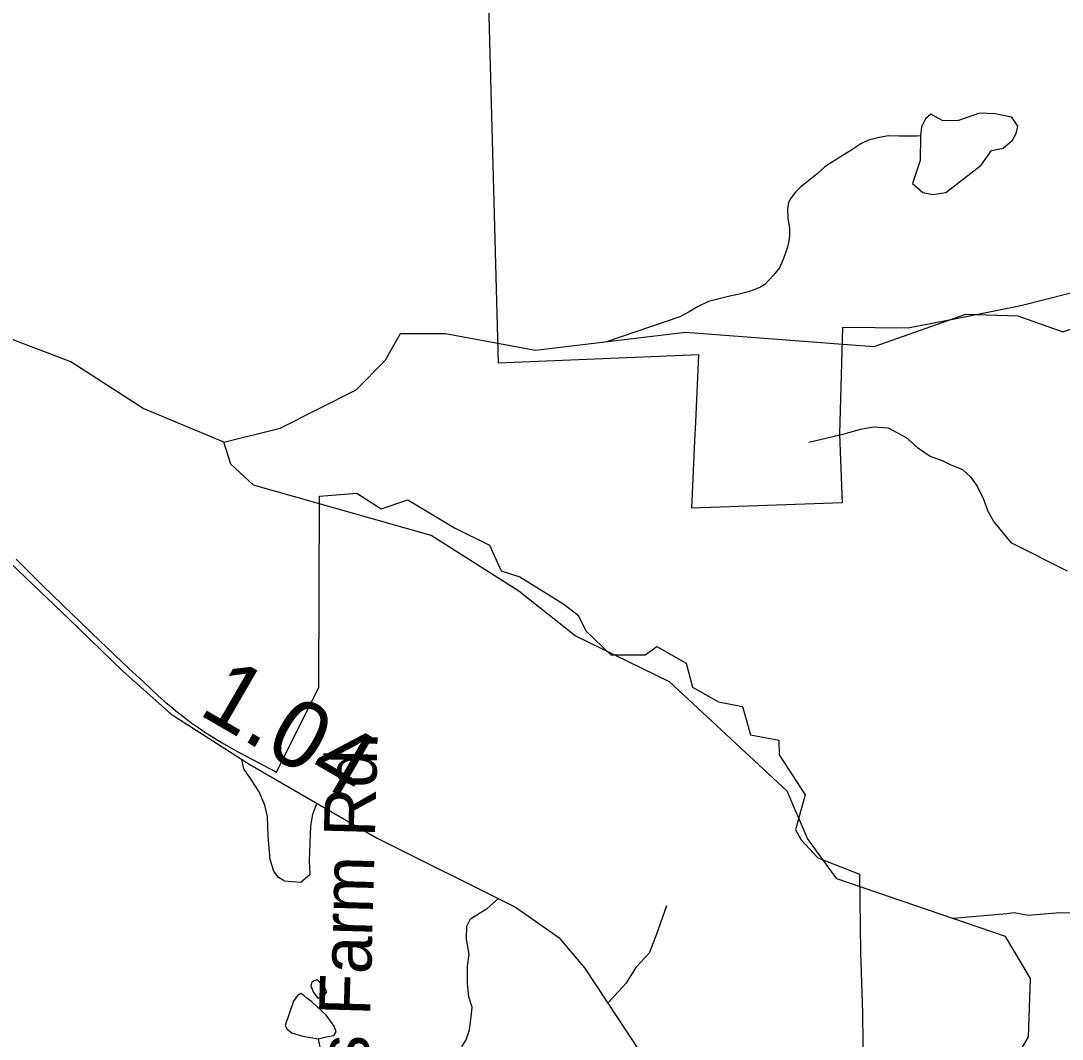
# Model space of a CAD drawing. Extents: x 2001466 to 31450019, y -30647475 to 847247.
# Drawn here: x 2154514 to 2158380, y 792710 to 796489 of the extents above; entities that cross this region are included whole.
import ezdxf

# ---------------------------------------------------------------- set-up
doc = ezdxf.new("R2010")
doc.units = 0
for name, color, linetype in [('Exist Boundary Political City Limit New', 7, 'Continuous'), ('Exist Hydrographic Creek Single Shore', 7, 'Continuous'), ('Exist Hydrographic Misc Water Feature', 7, 'Continuous'), ('Exist Road Non-System Type 51', 7, 'Continuous'), ('Exist Road Non-System Type 51 Label', 7, 'Continuous'), ('Exist Road Secondary Mileage Hundredths English Label', 7, 'Continuous'), ('Exist Road Secondary Type 51 Attributed', 7, 'Continuous'), ('Map Preparation Boundary City Limit Buffer Line', 7, 'Continuous')]:
    doc.layers.add(name, color=color, linetype=linetype)

msp = doc.modelspace()

# ---------------------------------------------------------------- linework, layer by layer
at = {"layer": 'Exist Boundary Political City Limit New'}
for points in [[(2159526.8, 796489.6), (2159524.8, 796337.4), (2159522.5, 796184.6), (2159521, 796030.3), (2159520, 795816.4), (2159517.2, 795484.2), (2158922.8, 795482.4), (2158407, 795477.6), (2158227, 795430.9), (2158048.8, 795395.8), (2157986.8, 795383.6), (2157821, 795350.9), (2157808.8, 795348.5), (2157564.5, 795350.8), (2157554.5, 795000), (2157553.2, 794955.2), (2157564, 794699.8), (2157389.8, 794693.7), (2157005, 794681.1), (2157016.5, 794930.8), (2157019.8, 795000), (2157031.2, 795249.1), (2156288.2, 795218.9), (2156252, 796552)], [(2154496.5, 794490.9), (2154596.5, 794392.9), (2154809, 794187.6), (2154862, 794136.6), (2154915.5, 794085.9), (2154969.2, 794035.7), (2155023.2, 793985.7), (2155047, 793964.6), (2155071, 793944), (2155095.5, 793924), (2155120.5, 793904.6), (2155146, 793885.7), (2155171.8, 793867.4), (2155198, 793849.8), (2155229.8, 793829.6), (2155261.8, 793810.1), (2155294.2, 793791.3), (2155327, 793773.2), (2155463, 793700.6), (2155620.2, 794016.1), (2155623.8, 794725.2), (2155761.8, 794736.8), (2155852, 794678), (2155951.5, 794711.4), (2156124.8, 794607), (2156254.8, 794543.2), (2156297.2, 794448.1), (2156366.5, 794425.2), (2156527.2, 794326.8), (2156582.5, 794285.2), (2156613.5, 794224.6), (2156704.2, 794136.1), (2156832, 794136), (2156875.8, 794167.2), (2156984.5, 794105.8), (2157008.5, 794015.9), (2157104, 793961.5), (2157194, 793944.4), (2157223, 793839.4), (2157328, 793819.7), (2157330.2, 793765.2), (2157426.5, 793617.3), (2157390.5, 793487), (2157411.5, 793449.9)], [(2157411.5, 793449.9), (2157473, 793382.6), (2157628.2, 793322.4), (2157632, 793033), (2157639.2, 792806.6), (2157641, 792588.6)]]:
    msp.add_lwpolyline(points, dxfattribs=at)
at = {"layer": 'Exist Hydrographic Creek Single Shore'}
msp.add_line((2156982.2, 795333.7), (2157616.2, 795285.1), dxfattribs=at)
for points in [[(2155268.2, 794926.1), (2154968.2, 795050.4), (2154700.2, 795223.2), (2154492.3, 795303), (2153806.2, 795691.1), (2153147.4, 795937.6), (2153080.3, 795912.7), (2152974.3, 795613.1), (2152882.2, 795569), (2152566.2, 795569), (2152491.4, 795534.4), (2152275.3, 795325.6), (2151810.2, 795072.7), (2151677.3, 795078.7), (2151501.2, 795197.2), (2151401.3, 795218.9), (2151043.3, 795144.3), (2150910.2, 795150.3), (2150801.4, 795316.6), (2150726.3, 795357.5), (2150593.2, 795281.5), (2150485.4, 795273.9)], [(2157616.2, 795285.1), (2157682.3, 795280), (2158023.3, 795400.9), (2158215.2, 795393.7), (2158382.3, 795334.5), (2158532.2, 795387.2), (2158690.3, 795370.7), (2159001.8, 795242)], [(2155268.2, 794926.1), (2155477.4, 794977.6), (2155759.3, 795119.4), (2155867.4, 795228.8), (2155924.4, 795329.3), (2156091.3, 795329.1), (2156425.3, 795266.5), (2156982.2, 795333.7)]]:
    msp.add_lwpolyline(points, dxfattribs=at)
at = {"layer": 'Exist Hydrographic Misc Water Feature'}
for points in [[(2157855, 796062.8), (2157853.8, 795970.5), (2157824.2, 795885.5), (2157863.3, 795851.8), (2157899.7, 795845), (2157948.1, 795851.4), (2158079.1, 795953), (2158118.2, 796008.3), (2158161.3, 796016.4), (2158196.3, 796045.6), (2158209.9, 796070.4), (2158215.3, 796098.7), (2158193.7, 796131.1), (2158129.9, 796143.5), (2158073.7, 796145.9), (2157995.4, 796118.9), (2157937.5, 796117.6), (2157893, 796143.2), (2157872.7, 796125.7), (2157857.9, 796096), (2157855, 796062.8)], [(2157855, 796062.8), (2157841.4, 796061.3), (2157811.3, 796061.4), (2157775.4, 796061.1), (2157735.4, 796062.7), (2157701.6, 796056.5), (2157661.8, 796046.7), (2157633.5, 796032.3), (2157595.8, 796008), (2157564, 795988), (2157523.8, 795963.7), (2157499.8, 795947.4), (2157470.5, 795921.5), (2157438.5, 795895.1), (2157410.6, 795872.9), (2157390.7, 795852.8), (2157372.9, 795830.8), (2157364.7, 795814.9), (2157361.2, 795790.7), (2157361.4, 795757), (2157367.5, 795718.8), (2157367.5, 795690.8), (2157365.7, 795672.8), (2157359.7, 795644.9), (2157345.8, 795606.9), (2157330.4, 795572.7), (2157308.3, 795544.8), (2157276.7, 795510.2), (2157260.5, 795500.5), (2157223, 795486.3), (2157186.7, 795475.9), (2157146.7, 795467.8), (2157107.1, 795457.5), (2157067.3, 795447.4), (2157026.9, 795427.1), (2156995.4, 795408.7), (2156961.3, 795390.7), (2156688.9, 795298.3)], [(2158170.3, 793091.6), (2157544.3, 793304.6), (2157435.2, 793454.5), (2157359.3, 793629.9), (2156923.2, 794035.8), (2156572.3, 794207.1), (2156363.2, 794372.1), (2156037.4, 794579), (2155378.3, 794766.4), (2155294.2, 794843.6), (2155268.2, 794926.1)], [(2159006.9, 793278.8), (2158901, 793256.6), (2158711.5, 793219.4), (2158596.4, 793207.5), (2158520.3, 793177.1), (2158373.1, 793178.8), (2158254.6, 793168.6), (2158202.2, 793178.8), (2158175.1, 793175.4), (2157975.3, 793158)], [(2158150.3, 790667), (2158148.4, 791002.4), (2158181.2, 791136.2), (2158288.2, 791311.1), (2158302.4, 791694.6), (2158076.2, 791984.7), (2158090.3, 792433.9), (2158255.2, 792719.1), (2158262.2, 792935.5), (2158170.3, 793091.6)], [(2155621, 792923.7), (2155613.2, 792929.7), (2155601.5, 792925.5), (2155593.9, 792919.6), (2155590.9, 792907.4), (2155600.6, 792883.5), (2155617, 792862.5), (2155633.4, 792867.5), (2155641.8, 792873.4), (2155650.4, 792886.2), (2155639.2, 792907.8), (2155621, 792923.7)], [(2155618.6, 792711.8), (2155648.5, 792718.1), (2155676.2, 792723.9), (2155685.4, 792737.4), (2155678.2, 792757.9), (2155649.3, 792797.8), (2155594.3, 792849), (2155576.3, 792862.5), (2155563.7, 792873.4), (2155553.6, 792879.3), (2155541.9, 792872.6), (2155527.1, 792850.8), (2155495.6, 792760.3), (2155503.3, 792747.4), (2155520.1, 792734), (2155561.2, 792720.6), (2155618.6, 792711.8)], [(2155618.6, 792711.8), (2155627, 792668), (2155631.4, 792632.1), (2155631.6, 792597.9), (2155627.5, 792577.9), (2155621.5, 792556), (2155607.8, 792529.7), (2155596.1, 792509.6), (2155582.1, 792489.8), (2155571.9, 792474.7), (2155568.2, 792475.2)]]:
    msp.add_lwpolyline(points, dxfattribs=at)
at = {"layer": 'Exist Road Non-System Type 51'}
for points in [[(2157440.2, 794925.9), (2157576.6, 794957.8), (2157631.1, 794973.7), (2157678.9, 794982.8), (2157734.5, 794978.8), (2157801.6, 794943.2), (2157842.7, 794906.2), (2157889.9, 794873.1), (2157937.4, 794855.9), (2157965.1, 794843.2), (2158010.7, 794823.6), (2158040.3, 794796.3), (2158065.3, 794762.2), (2158088, 794714.4), (2158103.9, 794668.9), (2158126.6, 794630.3), (2158190.3, 794552.9), (2158399.4, 794448.3)], [(2155492, 793297), (2155471, 793310), (2155454.2, 793333.9), (2155440.2, 793377.3), (2155433.1, 793462.9), (2155430.3, 793535.8), (2155420.5, 793577.8), (2155399.5, 793628.3), (2155367.3, 793677.4), (2155342.1, 793713.8), (2155335.4, 793748.2)], [(2155492, 793297), (2155554.1, 793292.1), (2155588.9, 793321.9), (2155586.4, 793371.6), (2155591.4, 793500.8), (2155598.8, 793545.6), (2155613.9, 793585.1)], [(2156011.2, 792283.3), (2156024, 792315), (2156052.9, 792352.3), (2156067.6, 792383.9), (2156089.1, 792445.4), (2156111.3, 792534.8), (2156135.5, 792626.2), (2156152.9, 792683.8), (2156167.5, 792707.4), (2156180.4, 792745.1), (2156187.8, 792802.9), (2156190.4, 792828.8), (2156177.4, 792867.2), (2156172.6, 792917.3), (2156172.2, 792981.3), (2156179.2, 793025.1), (2156168.6, 793081.3), (2156169.8, 793129.3), (2156184.4, 793156.9), (2156221, 793180), (2156245.4, 793195.4), (2156288.3, 793232.4)], [(2156911.5, 793205.2), (2156874.9, 793100.1), (2156847.2, 793028.8), (2156797.9, 792976), (2156760.5, 792916.9), (2156694, 792844.1)]]:
    msp.add_lwpolyline(points, dxfattribs=at)
at = {"layer": 'Exist Road Secondary Type 51 Attributed'}
msp.add_lwpolyline([(2153972.6, 795057.6), (2154010.9, 794997), (2154181.1, 794768.2), (2154420.6, 794528), (2154692.9, 794270.1), (2154892.3, 794077.2), (2155072.2, 793916.6), (2155364, 793729.9), (2155834.5, 793457.4), (2156351.1, 793200.1), (2156511.6, 793086.9), (2156607.6, 792975), (2156814.3, 792661.7), (2157012.5, 792356.4), (2157428.2, 791696.4), (2157688.4, 791216.4), (2157756.5, 791114.2), (2157938.8, 790934.2), (2158126.1, 790765.7), (2158307.2, 790650.1), (2158577.1, 790518.7), (2159045.1, 790279.7), (2159119.3, 790233.4), (2159163.6, 790199.6)], dxfattribs=at)
at = {"layer": 'Map Preparation Boundary City Limit Buffer Line'}
for points in [[(2159526.8, 796489.6), (2159524.8, 796337.4), (2159522.5, 796184.6), (2159521, 796030.3), (2159520, 795816.4), (2159517.2, 795484.2), (2158922.8, 795482.4), (2158407, 795477.6), (2158227, 795430.9), (2158048.8, 795395.8), (2157986.8, 795383.6), (2157821, 795350.9), (2157808.8, 795348.5), (2157564.5, 795350.8), (2157554.5, 795000), (2157553.2, 794955.2), (2157564, 794699.8), (2157389.8, 794693.7), (2157005, 794681.1), (2157016.5, 794930.8), (2157019.8, 795000), (2157031.2, 795249.1), (2156288.2, 795218.9), (2156252, 796552)], [(2154496.5, 794490.9), (2154596.5, 794392.9), (2154809, 794187.6), (2154862, 794136.6), (2154915.5, 794085.9), (2154969.2, 794035.7), (2155023.2, 793985.7), (2155047, 793964.6), (2155071, 793944), (2155095.5, 793924), (2155120.5, 793904.6), (2155146, 793885.7), (2155171.8, 793867.4), (2155198, 793849.8), (2155229.8, 793829.6), (2155261.8, 793810.1), (2155294.2, 793791.3), (2155327, 793773.2), (2155463, 793700.6), (2155620.2, 794016.1), (2155623.8, 794725.2), (2155761.8, 794736.8), (2155852, 794678), (2155951.5, 794711.4), (2156124.8, 794607), (2156254.8, 794543.2), (2156297.2, 794448.1), (2156366.5, 794425.2), (2156527.2, 794326.8), (2156582.5, 794285.2), (2156613.5, 794224.6), (2156704.2, 794136.1), (2156832, 794136), (2156875.8, 794167.2), (2156984.5, 794105.8), (2157008.5, 794015.9), (2157104, 793961.5), (2157194, 793944.4), (2157223, 793839.4), (2157328, 793819.7), (2157330.2, 793765.2), (2157426.5, 793617.3), (2157390.5, 793487), (2157411.5, 793449.9)], [(2157411.5, 793449.9), (2157473, 793382.6), (2157628.2, 793322.4), (2157632, 793033), (2157639.2, 792806.6), (2157641, 792588.6)]]:
    msp.add_lwpolyline(points, dxfattribs=at)

# ---------------------------------------------------------------- texts
at = {"layer": 'Exist Road Non-System Type 51 Label'}
msp.add_text('Morris Farm Rd.', height=190, rotation=88.4527, dxfattribs=at).set_placement((2155790, 792018.9))
at = {"layer": 'Exist Road Secondary Mileage Hundredths English Label'}
msp.add_text('1.04', height=250, rotation=329.9192, dxfattribs=at).set_placement((2155168.7, 793918.8))

doc.saveas('drawing.dxf')
